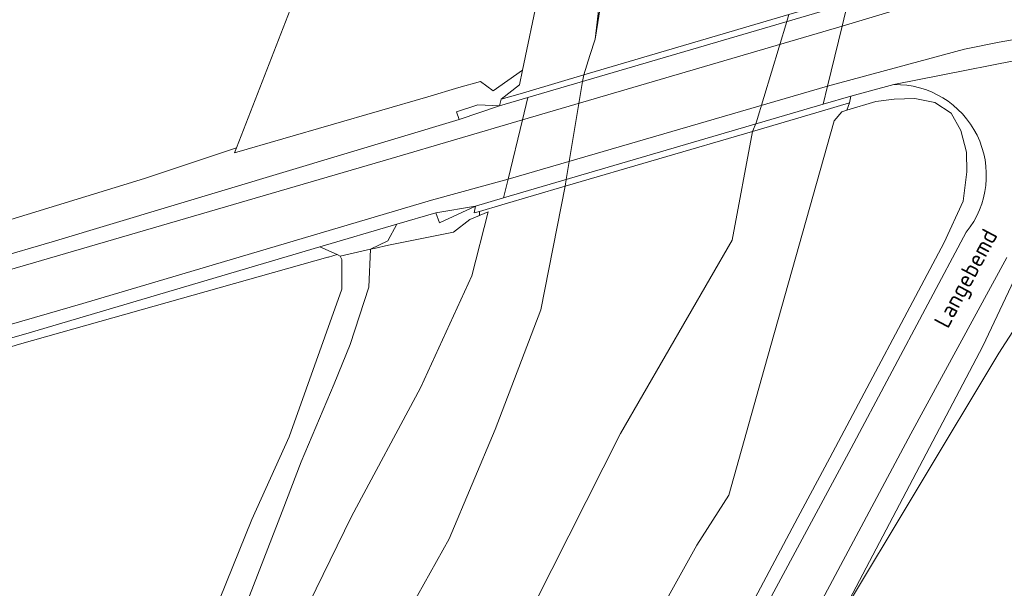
# Model space of a CAD drawing. Extents: x 184422 to 188298, y 343471 to 350189.
# Tile 290 of 513: x 187342 to 187448, y 346844 to 346906. Entities that reach past the tile are written whole.
import ezdxf
from ezdxf.enums import TextEntityAlignment as Align

# ---------------------------------------------------------------- set-up
doc = ezdxf.new("R2010")
doc.units = 0
for name, color, linetype, lineweight in [('B-WA-GR-GRAS-GV', 252, 'Continuous', 13), ('B-WA-GW-TALUD_KRUIN-G', 252, 'Continuous', 18), ('B-WA-KW-KUNSTWERK_DEK-GV', 252, 'Continuous', 18), ('B-WA-OG-TERREIN_CULTUURSCHEIDING-GV', 252, 'Continuous', 18), ('B-WA-OG-TOPOGRAFIE-T18', 252, 'Continuous', 18), ('B-WA-OG-WATER-GV', 252, 'Continuous', 18), ('B-WA-OG-WATER_BEEK-GV', 252, 'Continuous', 18), ('B-WA-OG-WATER_MEER-GV', 252, 'Continuous', 18), ('B-WA-OG-WATER_SLOOT-GV', 252, 'Continuous', 18), ('B-WA-OG-WEG-GV', 252, 'Continuous', 18), ('B-WA-VH-ONVERHARD-GV', 252, 'Continuous', 18), ('B-WA-VH-VERHARDING_ASFALT-GV', 252, 'Continuous', 18), ('B-WA-VH-VERHARDING_GESLOTEN-GV', 252, 'Continuous', 18)]:
    doc.layers.add(name, color=color, linetype=linetype, lineweight=lineweight)
doc.styles.add('NLCS-ISO-M1000-T18', font='NLCS-ISO.ttf', dxfattribs={"height": 1.8})

msp = doc.modelspace()

# ---------------------------------------------------------------- linework, layer by layer
at = {"layer": 'B-WA-GR-GRAS-GV', "flags": 128}
for points in [[(187249.882, 346964.112), (187256.979, 346955.103), (187271.836, 346936.619), (187287.36, 346917.247), (187303.779, 346896.325), (187310.592, 346889.576), (187322.899, 346878.672), (187336.335, 346882.935), (187355.397, 346888.782), (187365.34, 346892.089), (187373.939, 346914.181), (187374.733, 346941.037), (187353.698, 346958.499), (187300.253, 346960.748)], [(187249.882, 346964.112), (187256.979, 346955.103), (187271.836, 346936.619), (187287.36, 346917.247), (187303.779, 346896.325), (187310.592, 346889.576), (187322.899, 346878.672), (187336.335, 346882.935), (187355.397, 346888.782), (187365.34, 346892.089), (187373.939, 346914.181), (187374.733, 346941.037), (187353.698, 346958.499), (187300.253, 346960.748)], [(187249.882, 346964.112), (187256.979, 346955.103), (187271.836, 346936.619), (187287.36, 346917.247), (187303.779, 346896.325), (187310.592, 346889.576), (187322.899, 346878.672), (187336.335, 346882.935), (187355.397, 346888.782), (187365.34, 346892.089), (187373.939, 346914.181), (187374.733, 346941.037), (187353.698, 346958.499), (187300.253, 346960.748)], [(187391.202, 346885.793), (187387.296, 346883.963), (187386.908, 346885.067), (187382.679, 346883.82), (187381.722, 346882.044), (187379.831, 346881.122), (187380.242, 346881.214), (187381.795, 346881.565), (187388.805, 346882.961), (187390.581, 346884.356), (187391.644, 346884.787), (187391.63, 346885.218), (187391.069, 346885.054)], [(187391.202, 346885.793), (187387.296, 346883.963), (187386.908, 346885.067), (187382.679, 346883.82), (187381.722, 346882.044), (187379.831, 346881.122), (187380.242, 346881.214), (187381.795, 346881.565), (187388.805, 346882.961), (187390.581, 346884.356), (187391.644, 346884.787), (187391.63, 346885.218), (187391.069, 346885.054)], [(187391.202, 346885.793), (187387.296, 346883.963), (187386.908, 346885.067), (187382.679, 346883.82), (187381.722, 346882.044), (187379.831, 346881.122), (187380.242, 346881.214), (187381.795, 346881.565), (187388.805, 346882.961), (187390.581, 346884.356), (187391.644, 346884.787), (187391.63, 346885.218), (187391.069, 346885.054)]]:
    msp.add_lwpolyline(points, close=True, dxfattribs=at)
for points in [[(187373.939, 346914.181), (187365.34, 346892.089), (187365.126, 346891.54), (187386.035, 346897.621), (187389.394, 346898.633), (187391.748, 346899.273), (187393.114, 346898.263), (187396.287, 346900.508), (187397.973, 346908.619)], [(187373.939, 346914.181), (187365.34, 346892.089), (187365.126, 346891.54), (187386.035, 346897.621), (187389.394, 346898.633), (187391.748, 346899.273), (187393.114, 346898.263), (187396.287, 346900.508), (187397.973, 346908.619)], [(187373.939, 346914.181), (187365.34, 346892.089), (187365.126, 346891.54), (187386.035, 346897.621), (187389.394, 346898.633), (187391.748, 346899.273), (187393.114, 346898.263), (187396.287, 346900.508), (187397.973, 346908.619)], [(187410.577, 346822.904), (187426.074, 346852.128), (187429.527, 346858.56), (187441.873, 346881.871), (187443.945, 346886.317), (187444.333, 346889.511), (187444.29, 346891.626), (187443.686, 346893.957), (187442.65, 346895.857), (187440.88, 346896.979), (187438.722, 346897.411), (187436.477, 346897.368), (187434.491, 346897.109), (187431.366, 346896.153), (187430.822, 346895.986), (187430.002, 346895.015), (187422.404, 346868.165), (187418.606, 346854.524), (187415.152, 346849.128), (187400.476, 346822.71)], [(187410.577, 346822.904), (187426.074, 346852.128), (187429.527, 346858.56), (187441.873, 346881.871), (187443.945, 346886.317), (187444.333, 346889.511), (187444.29, 346891.626), (187443.686, 346893.957), (187442.65, 346895.857), (187440.88, 346896.979), (187438.722, 346897.411), (187436.477, 346897.368), (187434.491, 346897.109), (187431.366, 346896.153), (187430.822, 346895.986), (187430.002, 346895.015), (187422.404, 346868.165), (187418.606, 346854.524), (187415.152, 346849.128), (187400.476, 346822.71)], [(187410.577, 346822.904), (187426.074, 346852.128), (187429.527, 346858.56), (187441.873, 346881.871), (187443.945, 346886.317), (187444.333, 346889.511), (187444.29, 346891.626), (187443.686, 346893.957), (187442.65, 346895.857), (187440.88, 346896.979), (187438.722, 346897.411), (187436.477, 346897.368), (187434.491, 346897.109), (187431.366, 346896.153), (187430.822, 346895.986), (187430.002, 346895.015), (187422.404, 346868.165), (187418.606, 346854.524), (187415.152, 346849.128), (187400.476, 346822.71)], [(187369.355, 346834.944), (187377.798, 346852.24), (187385.239, 346866.147), (187390.803, 346878.25), (187392.579, 346885.165), (187390.581, 346884.356), (187388.805, 346882.961), (187381.795, 346881.565), (187380.242, 346881.214), (187379.831, 346881.122), (187379.649, 346877.018), (187377.65, 346870.817), (187375.921, 346866.571), (187372.33, 346858.124), (187370.272, 346852.753), (187364.505, 346837.884)], [(187369.355, 346834.944), (187377.798, 346852.24), (187385.239, 346866.147), (187390.803, 346878.25), (187392.579, 346885.165), (187390.581, 346884.356), (187388.805, 346882.961), (187381.795, 346881.565), (187380.242, 346881.214), (187379.831, 346881.122), (187379.649, 346877.018), (187377.65, 346870.817), (187375.921, 346866.571), (187372.33, 346858.124), (187370.272, 346852.753), (187364.505, 346837.884)], [(187369.355, 346834.944), (187377.798, 346852.24), (187385.239, 346866.147), (187390.803, 346878.25), (187392.579, 346885.165), (187390.581, 346884.356), (187388.805, 346882.961), (187381.795, 346881.565), (187380.242, 346881.214), (187379.831, 346881.122), (187379.649, 346877.018), (187377.65, 346870.817), (187375.921, 346866.571), (187372.33, 346858.124), (187370.272, 346852.753), (187364.505, 346837.884)], [(187338.44, 346812.828), (187342.077, 346817.374), (187348.98, 346823.74), (187352.865, 346826.22), (187355.593, 346828.204), (187357.412, 346830.436), (187360.843, 346836.47), (187361.456, 346838.156), (187366.992, 346851.914), (187371.052, 346860.836), (187376.756, 346876.791), (187376.756, 346880.015), (187376.58, 346880.388), (187376.242, 346880.538), (187375.292, 346880.277), (187375.215, 346880.268), (187341.88, 346870.85)], [(187338.44, 346812.828), (187342.077, 346817.374), (187348.98, 346823.74), (187352.865, 346826.22), (187355.593, 346828.204), (187357.412, 346830.436), (187360.843, 346836.47), (187361.456, 346838.156), (187366.992, 346851.914), (187371.052, 346860.836), (187376.756, 346876.791), (187376.756, 346880.015), (187376.58, 346880.388), (187376.242, 346880.538), (187375.292, 346880.277), (187375.215, 346880.268), (187341.88, 346870.85)], [(187338.44, 346812.828), (187342.077, 346817.374), (187348.98, 346823.74), (187352.865, 346826.22), (187355.593, 346828.204), (187357.412, 346830.436), (187360.843, 346836.47), (187361.456, 346838.156), (187366.992, 346851.914), (187371.052, 346860.836), (187376.756, 346876.791), (187376.756, 346880.015), (187376.58, 346880.388), (187376.242, 346880.538), (187375.292, 346880.277), (187375.215, 346880.268), (187341.88, 346870.85)]]:
    msp.add_lwpolyline(points, dxfattribs=at)
at = {"layer": 'B-WA-GW-TALUD_KRUIN-G', "flags": 128}
msp.add_lwpolyline([(187442.461, 346756.498), (187475.819, 346814.703), (187481.857, 346828.526), (187489.847, 346847.599), (187493.696, 346859.706), (187493.709, 346872.105), (187489.342, 346883.668), (187480.916, 346893.42), (187469.721, 346899.538), (187463.501, 346900.315), (187459.63, 346897.637), (187455.782, 346890.366), (187449.463, 346877.805), (187446.081, 346870.654), (187430.567, 346841.207)], dxfattribs=at)
msp.add_lwpolyline([(187442.461, 346756.498), (187475.819, 346814.703), (187481.857, 346828.526), (187489.847, 346847.599), (187493.696, 346859.706), (187493.709, 346872.105), (187489.342, 346883.668), (187480.916, 346893.42), (187469.721, 346899.538), (187463.501, 346900.315), (187459.63, 346897.637), (187455.782, 346890.366), (187449.463, 346877.805), (187446.081, 346870.654), (187430.567, 346841.207)], dxfattribs=at)
msp.add_lwpolyline([(187442.461, 346756.498), (187475.819, 346814.703), (187481.857, 346828.526), (187489.847, 346847.599), (187493.696, 346859.706), (187493.709, 346872.105), (187489.342, 346883.668), (187480.916, 346893.42), (187469.721, 346899.538), (187463.501, 346900.315), (187459.63, 346897.637), (187455.782, 346890.366), (187449.463, 346877.805), (187446.081, 346870.654), (187430.567, 346841.207)], dxfattribs=at)
at = {"layer": 'B-WA-KW-KUNSTWERK_DEK-GV', "flags": 128}
msp.add_lwpolyline([(187425.097, 346906.513), (187402.923, 346899.975), (187397.02, 346898.235), (187396.277, 346898.016), (187393.982, 346897.339), (187393.804, 346896.647), (187396.852, 346897.54), (187396.274, 346895.137), (187394.725, 346888.697), (187394.24, 346886.682), (187391.202, 346885.793), (187391.069, 346885.054), (187391.63, 346885.218), (187394.059, 346885.93), (187400.883, 346887.93), (187421.169, 346893.875), (187428.633, 346896.063), (187431.636, 346896.943), (187431.807, 346897.674), (187428.809, 346896.797), (187429.283, 346898.766), (187430.841, 346905.235), (187431.427, 346907.671)], dxfattribs=at)
msp.add_lwpolyline([(187425.097, 346906.513), (187402.923, 346899.975), (187397.02, 346898.235), (187396.277, 346898.016), (187393.982, 346897.339), (187393.804, 346896.647), (187396.852, 346897.54), (187396.274, 346895.137), (187394.725, 346888.697), (187394.24, 346886.682), (187391.202, 346885.793), (187391.069, 346885.054), (187391.63, 346885.218), (187394.059, 346885.93), (187400.883, 346887.93), (187421.169, 346893.875), (187428.633, 346896.063), (187431.636, 346896.943), (187431.807, 346897.674), (187428.809, 346896.797), (187429.283, 346898.766), (187430.841, 346905.235), (187431.427, 346907.671)], dxfattribs=at)
msp.add_lwpolyline([(187425.097, 346906.513), (187402.923, 346899.975), (187397.02, 346898.235), (187396.277, 346898.016), (187393.982, 346897.339), (187393.804, 346896.647), (187396.852, 346897.54), (187396.274, 346895.137), (187394.725, 346888.697), (187394.24, 346886.682), (187391.202, 346885.793), (187391.069, 346885.054), (187391.63, 346885.218), (187394.059, 346885.93), (187400.883, 346887.93), (187421.169, 346893.875), (187428.633, 346896.063), (187431.636, 346896.943), (187431.807, 346897.674), (187428.809, 346896.797), (187429.283, 346898.766), (187430.841, 346905.235), (187431.427, 346907.671)], dxfattribs=at)
at = {"layer": 'B-WA-OG-TERREIN_CULTUURSCHEIDING-GV', "flags": 128}
for points in [[(187442.461, 346756.498), (187475.819, 346814.703), (187481.857, 346828.526), (187489.847, 346847.599), (187493.696, 346859.706), (187493.709, 346872.105), (187489.342, 346883.668), (187480.916, 346893.42), (187469.721, 346899.538), (187463.501, 346900.315), (187459.63, 346897.637), (187455.782, 346890.366), (187449.463, 346877.805), (187446.081, 346870.654), (187430.567, 346841.207), (187447.79, 346869.903), (187455.166, 346881.287), (187465.022, 346891.962), (187479.869, 346880.751), (187484.229, 346861.487), (187480.735, 346850.497), (187473.072, 346832.206), (187469.367, 346822.008)], [(187442.461, 346756.498), (187475.819, 346814.703), (187481.857, 346828.526), (187489.847, 346847.599), (187493.696, 346859.706), (187493.709, 346872.105), (187489.342, 346883.668), (187480.916, 346893.42), (187469.721, 346899.538), (187463.501, 346900.315), (187459.63, 346897.637), (187455.782, 346890.366), (187449.463, 346877.805), (187446.081, 346870.654), (187430.567, 346841.207), (187447.79, 346869.903), (187455.166, 346881.287), (187465.022, 346891.962), (187479.869, 346880.751), (187484.229, 346861.487), (187480.735, 346850.497), (187473.072, 346832.206), (187469.367, 346822.008)], [(187442.461, 346756.498), (187475.819, 346814.703), (187481.857, 346828.526), (187489.847, 346847.599), (187493.696, 346859.706), (187493.709, 346872.105), (187489.342, 346883.668), (187480.916, 346893.42), (187469.721, 346899.538), (187463.501, 346900.315), (187459.63, 346897.637), (187455.782, 346890.366), (187449.463, 346877.805), (187446.081, 346870.654), (187430.567, 346841.207), (187447.79, 346869.903), (187455.166, 346881.287), (187465.022, 346891.962), (187479.869, 346880.751), (187484.229, 346861.487), (187480.735, 346850.497), (187473.072, 346832.206), (187469.367, 346822.008)], [(187469.367, 346822.008), (187473.072, 346832.206), (187480.735, 346850.497), (187484.229, 346861.487), (187479.869, 346880.751), (187465.022, 346891.962), (187455.166, 346881.287), (187447.79, 346869.903), (187430.567, 346841.207), (187430.247, 346840.602), (187436.729, 346837.389), (187428.581, 346822.107), (187418.689, 346804.087), (187398.553, 346779.15), (187431.273, 346762.27), (187437.861, 346770.641), (187443.858, 346784.144), (187459.956, 346805.779)], [(187469.367, 346822.008), (187473.072, 346832.206), (187480.735, 346850.497), (187484.229, 346861.487), (187479.869, 346880.751), (187465.022, 346891.962), (187455.166, 346881.287), (187447.79, 346869.903), (187430.567, 346841.207), (187430.247, 346840.602), (187436.729, 346837.389), (187428.581, 346822.107), (187418.689, 346804.087), (187398.553, 346779.15), (187431.273, 346762.27), (187437.861, 346770.641), (187443.858, 346784.144), (187459.956, 346805.779)], [(187469.367, 346822.008), (187473.072, 346832.206), (187480.735, 346850.497), (187484.229, 346861.487), (187479.869, 346880.751), (187465.022, 346891.962), (187455.166, 346881.287), (187447.79, 346869.903), (187430.567, 346841.207), (187430.247, 346840.602), (187436.729, 346837.389), (187428.581, 346822.107), (187418.689, 346804.087), (187398.553, 346779.15), (187431.273, 346762.27), (187437.861, 346770.641), (187443.858, 346784.144), (187459.956, 346805.779)]]:
    msp.add_lwpolyline(points, dxfattribs=at)
at = {"layer": 'B-WA-OG-WATER-GV', "flags": 128}
msp.add_lwpolyline([(187405.681, 346917.121), (187404.135, 346903.855), (187407.136, 346922.607)], dxfattribs=at)
msp.add_lwpolyline([(187405.681, 346917.121), (187404.135, 346903.855), (187407.136, 346922.607)], dxfattribs=at)
msp.add_lwpolyline([(187405.681, 346917.121), (187404.135, 346903.855), (187407.136, 346922.607)], dxfattribs=at)
at = {"layer": 'B-WA-OG-WATER_BEEK-GV', "flags": 128}
for points in [[(187421.169, 346893.875), (187400.883, 346887.93), (187398.275, 346874.564), (187393.322, 346861.644), (187388.369, 346849.8), (187377.387, 346830.205), (187368.773, 346812.117), (187361.667, 346797.904), (187347.455, 346773.571), (187321.399, 346728.351), (187311.925, 346710.908), (187299.866, 346689.159), (187292.76, 346672.579), (187277.902, 346646.523), (187269.288, 346627.358), (187255.076, 346603.025), (187242.586, 346579.123), (187235.05, 346563.188), (187223.852, 346542.3), (187219.761, 346537.347), (187213.516, 346525.504), (187202.749, 346505.693), (187194.351, 346486.313)], [(187421.169, 346893.875), (187400.883, 346887.93), (187398.275, 346874.564), (187393.322, 346861.644), (187388.369, 346849.8), (187377.387, 346830.205), (187368.773, 346812.117), (187361.667, 346797.904), (187347.455, 346773.571), (187321.399, 346728.351), (187311.925, 346710.908), (187299.866, 346689.159), (187292.76, 346672.579), (187277.902, 346646.523), (187269.288, 346627.358), (187255.076, 346603.025), (187242.586, 346579.123), (187235.05, 346563.188), (187223.852, 346542.3), (187219.761, 346537.347), (187213.516, 346525.504), (187202.749, 346505.693), (187194.351, 346486.313)], [(187421.169, 346893.875), (187400.883, 346887.93), (187398.275, 346874.564), (187393.322, 346861.644), (187388.369, 346849.8), (187377.387, 346830.205), (187368.773, 346812.117), (187361.667, 346797.904), (187347.455, 346773.571), (187321.399, 346728.351), (187311.925, 346710.908), (187299.866, 346689.159), (187292.76, 346672.579), (187277.902, 346646.523), (187269.288, 346627.358), (187255.076, 346603.025), (187242.586, 346579.123), (187235.05, 346563.188), (187223.852, 346542.3), (187219.761, 346537.347), (187213.516, 346525.504), (187202.749, 346505.693), (187194.351, 346486.313)], [(187208.165, 346485.175), (187209.84, 346488.981), (187209.992, 346491.265), (187210.297, 346493.245), (187211.667, 346494.158), (187213.342, 346495.376), (187218.367, 346505.883), (187226.005, 346520.336), (187235.911, 346537.778), (187248.185, 346560.604), (187257.66, 346578.046), (187264.766, 346591.397), (187271.657, 346605.394), (187283.285, 346625.205), (187296.851, 346648.676), (187310.202, 346674.732), (187323.122, 346696.912), (187354.131, 346755.914), (187386.431, 346820.73), (187406.888, 346861.213), (187418.947, 346882.101), (187421.169, 346893.875)], [(187208.165, 346485.175), (187209.84, 346488.981), (187209.992, 346491.265), (187210.297, 346493.245), (187211.667, 346494.158), (187213.342, 346495.376), (187218.367, 346505.883), (187226.005, 346520.336), (187235.911, 346537.778), (187248.185, 346560.604), (187257.66, 346578.046), (187264.766, 346591.397), (187271.657, 346605.394), (187283.285, 346625.205), (187296.851, 346648.676), (187310.202, 346674.732), (187323.122, 346696.912), (187354.131, 346755.914), (187386.431, 346820.73), (187406.888, 346861.213), (187418.947, 346882.101), (187421.169, 346893.875)], [(187208.165, 346485.175), (187209.84, 346488.981), (187209.992, 346491.265), (187210.297, 346493.245), (187211.667, 346494.158), (187213.342, 346495.376), (187218.367, 346505.883), (187226.005, 346520.336), (187235.911, 346537.778), (187248.185, 346560.604), (187257.66, 346578.046), (187264.766, 346591.397), (187271.657, 346605.394), (187283.285, 346625.205), (187296.851, 346648.676), (187310.202, 346674.732), (187323.122, 346696.912), (187354.131, 346755.914), (187386.431, 346820.73), (187406.888, 346861.213), (187418.947, 346882.101), (187421.169, 346893.875)]]:
    msp.add_lwpolyline(points, dxfattribs=at)
at = {"layer": 'B-WA-OG-WATER_MEER-GV', "flags": 128}
msp.add_lwpolyline([(187407.136, 346922.607), (187404.135, 346903.855), (187403.562, 346902.089), (187402.923, 346899.975), (187402.759, 346899.271), (187401.004, 346888.661), (187400.883, 346887.93), (187421.169, 346893.875), (187421.558, 346894.785), (187424.866, 346905.749), (187425.097, 346906.513)], dxfattribs=at)
msp.add_lwpolyline([(187407.136, 346922.607), (187404.135, 346903.855), (187403.562, 346902.089), (187402.923, 346899.975), (187402.759, 346899.271), (187401.004, 346888.661), (187400.883, 346887.93), (187421.169, 346893.875), (187421.558, 346894.785), (187424.866, 346905.749), (187425.097, 346906.513)], dxfattribs=at)
msp.add_lwpolyline([(187407.136, 346922.607), (187404.135, 346903.855), (187403.562, 346902.089), (187402.923, 346899.975), (187402.759, 346899.271), (187401.004, 346888.661), (187400.883, 346887.93), (187421.169, 346893.875), (187421.558, 346894.785), (187424.866, 346905.749), (187425.097, 346906.513)], dxfattribs=at)
at = {"layer": 'B-WA-OG-WATER_SLOOT-GV', "flags": 128}
for points in [[(187397.973, 346908.619), (187396.287, 346900.508), (187395.954, 346898.903), (187393.982, 346897.339), (187393.804, 346896.647), (187396.852, 346897.54), (187396.274, 346895.137), (187394.725, 346888.697), (187394.24, 346886.682), (187391.202, 346885.793), (187391.069, 346885.054), (187391.63, 346885.218), (187394.059, 346885.93), (187400.883, 346887.93), (187401.004, 346888.661), (187402.759, 346899.271), (187402.923, 346899.975), (187403.562, 346902.089), (187404.135, 346903.855), (187405.681, 346917.121)], [(187397.973, 346908.619), (187396.287, 346900.508), (187395.954, 346898.903), (187393.982, 346897.339), (187393.804, 346896.647), (187396.852, 346897.54), (187396.274, 346895.137), (187394.725, 346888.697), (187394.24, 346886.682), (187391.202, 346885.793), (187391.069, 346885.054), (187391.63, 346885.218), (187394.059, 346885.93), (187400.883, 346887.93), (187401.004, 346888.661), (187402.759, 346899.271), (187402.923, 346899.975), (187403.562, 346902.089), (187404.135, 346903.855), (187405.681, 346917.121)], [(187397.973, 346908.619), (187396.287, 346900.508), (187395.954, 346898.903), (187393.982, 346897.339), (187393.804, 346896.647), (187396.852, 346897.54), (187396.274, 346895.137), (187394.725, 346888.697), (187394.24, 346886.682), (187391.202, 346885.793), (187391.069, 346885.054), (187391.63, 346885.218), (187394.059, 346885.93), (187400.883, 346887.93), (187401.004, 346888.661), (187402.759, 346899.271), (187402.923, 346899.975), (187403.562, 346902.089), (187404.135, 346903.855), (187405.681, 346917.121)], [(187425.097, 346906.513), (187424.866, 346905.749), (187421.558, 346894.785), (187421.169, 346893.875), (187428.633, 346896.063), (187431.636, 346896.943), (187431.807, 346897.674), (187428.809, 346896.797), (187429.283, 346898.766), (187430.841, 346905.235), (187431.427, 346907.671)], [(187425.097, 346906.513), (187424.866, 346905.749), (187421.558, 346894.785), (187421.169, 346893.875), (187428.633, 346896.063), (187431.636, 346896.943), (187431.807, 346897.674), (187428.809, 346896.797), (187429.283, 346898.766), (187430.841, 346905.235), (187431.427, 346907.671)], [(187425.097, 346906.513), (187424.866, 346905.749), (187421.558, 346894.785), (187421.169, 346893.875), (187428.633, 346896.063), (187431.636, 346896.943), (187431.807, 346897.674), (187428.809, 346896.797), (187429.283, 346898.766), (187430.841, 346905.235), (187431.427, 346907.671)], [(187315.743, 346666.66), (187320.749, 346673.07), (187327.326, 346685.378), (187332.689, 346695.639), (187344.619, 346716.658), (187347.122, 346722.64), (187354.915, 346738.157), (187374.575, 346773.5), (187385.221, 346793.727), (187400.476, 346822.71), (187415.152, 346849.128), (187418.606, 346854.524), (187422.404, 346868.165), (187430.002, 346895.015), (187430.822, 346895.986), (187431.366, 346896.153), (187431.636, 346896.943), (187428.633, 346896.063), (187421.169, 346893.875)], [(187315.743, 346666.66), (187320.749, 346673.07), (187327.326, 346685.378), (187332.689, 346695.639), (187344.619, 346716.658), (187347.122, 346722.64), (187354.915, 346738.157), (187374.575, 346773.5), (187385.221, 346793.727), (187400.476, 346822.71), (187415.152, 346849.128), (187418.606, 346854.524), (187422.404, 346868.165), (187430.002, 346895.015), (187430.822, 346895.986), (187431.366, 346896.153), (187431.636, 346896.943), (187428.633, 346896.063), (187421.169, 346893.875)], [(187315.743, 346666.66), (187320.749, 346673.07), (187327.326, 346685.378), (187332.689, 346695.639), (187344.619, 346716.658), (187347.122, 346722.64), (187354.915, 346738.157), (187374.575, 346773.5), (187385.221, 346793.727), (187400.476, 346822.71), (187415.152, 346849.128), (187418.606, 346854.524), (187422.404, 346868.165), (187430.002, 346895.015), (187430.822, 346895.986), (187431.366, 346896.153), (187431.636, 346896.943), (187428.633, 346896.063), (187421.169, 346893.875)], [(187421.169, 346893.875), (187418.947, 346882.101), (187406.888, 346861.213), (187386.431, 346820.73), (187354.131, 346755.914), (187323.122, 346696.912), (187310.202, 346674.732), (187296.851, 346648.676), (187283.285, 346625.205), (187271.657, 346605.394), (187264.766, 346591.397), (187257.66, 346578.046), (187248.185, 346560.604), (187235.911, 346537.778), (187226.005, 346520.336), (187218.367, 346505.883), (187213.342, 346495.376), (187211.667, 346494.158), (187210.297, 346493.245), (187209.992, 346491.265), (187209.84, 346488.981), (187208.165, 346485.175)], [(187421.169, 346893.875), (187418.947, 346882.101), (187406.888, 346861.213), (187386.431, 346820.73), (187354.131, 346755.914), (187323.122, 346696.912), (187310.202, 346674.732), (187296.851, 346648.676), (187283.285, 346625.205), (187271.657, 346605.394), (187264.766, 346591.397), (187257.66, 346578.046), (187248.185, 346560.604), (187235.911, 346537.778), (187226.005, 346520.336), (187218.367, 346505.883), (187213.342, 346495.376), (187211.667, 346494.158), (187210.297, 346493.245), (187209.992, 346491.265), (187209.84, 346488.981), (187208.165, 346485.175)], [(187421.169, 346893.875), (187418.947, 346882.101), (187406.888, 346861.213), (187386.431, 346820.73), (187354.131, 346755.914), (187323.122, 346696.912), (187310.202, 346674.732), (187296.851, 346648.676), (187283.285, 346625.205), (187271.657, 346605.394), (187264.766, 346591.397), (187257.66, 346578.046), (187248.185, 346560.604), (187235.911, 346537.778), (187226.005, 346520.336), (187218.367, 346505.883), (187213.342, 346495.376), (187211.667, 346494.158), (187210.297, 346493.245), (187209.992, 346491.265), (187209.84, 346488.981), (187208.165, 346485.175)], [(187321.399, 346728.351), (187347.455, 346773.571), (187361.667, 346797.904), (187368.773, 346812.117), (187377.387, 346830.205), (187388.369, 346849.8), (187393.322, 346861.644), (187398.275, 346874.564), (187400.883, 346887.93), (187394.059, 346885.93), (187391.63, 346885.218), (187391.644, 346884.787), (187390.581, 346884.356), (187392.579, 346885.165), (187390.803, 346878.25), (187385.239, 346866.147), (187377.798, 346852.24), (187369.355, 346834.944), (187359.217, 346816.992), (187355.347, 346809.518), (187351.09, 346801.298), (187346.586, 346793.305), (187341.13, 346782.964)], [(187321.399, 346728.351), (187347.455, 346773.571), (187361.667, 346797.904), (187368.773, 346812.117), (187377.387, 346830.205), (187388.369, 346849.8), (187393.322, 346861.644), (187398.275, 346874.564), (187400.883, 346887.93), (187394.059, 346885.93), (187391.63, 346885.218), (187391.644, 346884.787), (187390.581, 346884.356), (187392.579, 346885.165), (187390.803, 346878.25), (187385.239, 346866.147), (187377.798, 346852.24), (187369.355, 346834.944), (187359.217, 346816.992), (187355.347, 346809.518), (187351.09, 346801.298), (187346.586, 346793.305), (187341.13, 346782.964)], [(187321.399, 346728.351), (187347.455, 346773.571), (187361.667, 346797.904), (187368.773, 346812.117), (187377.387, 346830.205), (187388.369, 346849.8), (187393.322, 346861.644), (187398.275, 346874.564), (187400.883, 346887.93), (187394.059, 346885.93), (187391.63, 346885.218), (187391.644, 346884.787), (187390.581, 346884.356), (187392.579, 346885.165), (187390.803, 346878.25), (187385.239, 346866.147), (187377.798, 346852.24), (187369.355, 346834.944), (187359.217, 346816.992), (187355.347, 346809.518), (187351.09, 346801.298), (187346.586, 346793.305), (187341.13, 346782.964)]]:
    msp.add_lwpolyline(points, dxfattribs=at)
at = {"layer": 'B-WA-OG-WEG-GV', "flags": 128}
for points in [[(187321.767, 346878.313), (187324.136, 346875.722), (187326.871, 346876.51), (187345.427, 346881.917), (187389.436, 346895.14), (187389.133, 346895.971), (187391.445, 346896.728), (187393.804, 346896.647), (187393.982, 346897.339), (187395.954, 346898.903), (187396.287, 346900.508), (187393.114, 346898.263), (187391.748, 346899.273), (187389.394, 346898.633), (187386.035, 346897.621), (187365.126, 346891.54), (187365.34, 346892.089), (187355.397, 346888.782), (187336.335, 346882.935), (187322.899, 346878.672)], [(187321.767, 346878.313), (187324.136, 346875.722), (187326.871, 346876.51), (187345.427, 346881.917), (187389.436, 346895.14), (187389.133, 346895.971), (187391.445, 346896.728), (187393.804, 346896.647), (187393.982, 346897.339), (187395.954, 346898.903), (187396.287, 346900.508), (187393.114, 346898.263), (187391.748, 346899.273), (187389.394, 346898.633), (187386.035, 346897.621), (187365.126, 346891.54), (187365.34, 346892.089), (187355.397, 346888.782), (187336.335, 346882.935), (187322.899, 346878.672)], [(187321.767, 346878.313), (187324.136, 346875.722), (187326.871, 346876.51), (187345.427, 346881.917), (187389.436, 346895.14), (187389.133, 346895.971), (187391.445, 346896.728), (187393.804, 346896.647), (187393.982, 346897.339), (187395.954, 346898.903), (187396.287, 346900.508), (187393.114, 346898.263), (187391.748, 346899.273), (187389.394, 346898.633), (187386.035, 346897.621), (187365.126, 346891.54), (187365.34, 346892.089), (187355.397, 346888.782), (187336.335, 346882.935), (187322.899, 346878.672)], [(187374.376, 346881.371), (187342.911, 346872.091), (187339.508, 346871.107), (187339.872, 346870.243), (187341.88, 346870.85), (187375.215, 346880.268), (187375.292, 346880.277), (187376.242, 346880.538)], [(187374.376, 346881.371), (187342.911, 346872.091), (187339.508, 346871.107), (187339.872, 346870.243), (187341.88, 346870.85), (187375.215, 346880.268), (187375.292, 346880.277), (187376.242, 346880.538)], [(187374.376, 346881.371), (187342.911, 346872.091), (187339.508, 346871.107), (187339.872, 346870.243), (187341.88, 346870.85), (187375.215, 346880.268), (187375.292, 346880.277), (187376.242, 346880.538)]]:
    msp.add_lwpolyline(points, close=True, dxfattribs=at)
for points in [[(187436.438, 346898.928), (187431.807, 346897.674), (187431.636, 346896.943), (187431.366, 346896.153), (187434.491, 346897.109), (187436.477, 346897.368), (187438.722, 346897.411), (187440.88, 346896.979), (187442.65, 346895.857), (187443.686, 346893.957), (187444.29, 346891.626), (187444.333, 346889.511), (187443.945, 346886.317), (187441.873, 346881.871), (187429.527, 346858.56), (187426.074, 346852.128), (187410.577, 346822.904), (187406.713, 346815.664), (187394.523, 346792.7), (187389.757, 346783.686)], [(187436.438, 346898.928), (187431.807, 346897.674), (187431.636, 346896.943), (187431.366, 346896.153), (187434.491, 346897.109), (187436.477, 346897.368), (187438.722, 346897.411), (187440.88, 346896.979), (187442.65, 346895.857), (187443.686, 346893.957), (187444.29, 346891.626), (187444.333, 346889.511), (187443.945, 346886.317), (187441.873, 346881.871), (187429.527, 346858.56), (187426.074, 346852.128), (187410.577, 346822.904), (187406.713, 346815.664), (187394.523, 346792.7), (187389.757, 346783.686)], [(187436.438, 346898.928), (187431.807, 346897.674), (187431.636, 346896.943), (187431.366, 346896.153), (187434.491, 346897.109), (187436.477, 346897.368), (187438.722, 346897.411), (187440.88, 346896.979), (187442.65, 346895.857), (187443.686, 346893.957), (187444.29, 346891.626), (187444.333, 346889.511), (187443.945, 346886.317), (187441.873, 346881.871), (187429.527, 346858.56), (187426.074, 346852.128), (187410.577, 346822.904), (187406.713, 346815.664), (187394.523, 346792.7), (187389.757, 346783.686)], [(187389.757, 346783.686), (187390.646, 346783.228), (187391.6, 346784.914), (187402.858, 346805.715), (187418.421, 346834.693), (187431.838, 346859.626), (187444.272, 346882.962)], [(187389.757, 346783.686), (187390.646, 346783.228), (187391.6, 346784.914), (187402.858, 346805.715), (187418.421, 346834.693), (187431.838, 346859.626), (187444.272, 346882.962)], [(187389.757, 346783.686), (187390.646, 346783.228), (187391.6, 346784.914), (187402.858, 346805.715), (187418.421, 346834.693), (187431.838, 346859.626), (187444.272, 346882.962)], [(187448.65, 346880.231), (187438.281, 346861.164), (187428.682, 346843.217), (187428.639, 346842.567), (187428.668, 346842.336), (187428.721, 346842.109), (187428.798, 346841.888), (187428.898, 346841.677), (187429.019, 346841.478), (187429.161, 346841.293), (187429.321, 346841.123), (187429.499, 346840.972), (187430.247, 346840.602), (187430.567, 346841.207), (187446.081, 346870.654), (187449.463, 346877.805)], [(187448.65, 346880.231), (187438.281, 346861.164), (187428.682, 346843.217), (187428.639, 346842.567), (187428.668, 346842.336), (187428.721, 346842.109), (187428.798, 346841.888), (187428.898, 346841.677), (187429.019, 346841.478), (187429.161, 346841.293), (187429.321, 346841.123), (187429.499, 346840.972), (187430.247, 346840.602), (187430.567, 346841.207), (187446.081, 346870.654), (187449.463, 346877.805)], [(187448.65, 346880.231), (187438.281, 346861.164), (187428.682, 346843.217), (187428.639, 346842.567), (187428.668, 346842.336), (187428.721, 346842.109), (187428.798, 346841.888), (187428.898, 346841.677), (187429.019, 346841.478), (187429.161, 346841.293), (187429.321, 346841.123), (187429.499, 346840.972), (187430.247, 346840.602), (187430.567, 346841.207), (187446.081, 346870.654), (187449.463, 346877.805)]]:
    msp.add_lwpolyline(points, dxfattribs=at)
at = {"layer": 'B-WA-OG-WEG-GV'}
msp.add_lwpolyline([(187444.272, 346882.962, 0.6381841), (187436.438, 346898.928)], format="xyb", dxfattribs=at)
msp.add_lwpolyline([(187444.272, 346882.962, 0.6381841), (187436.438, 346898.928)], format="xyb", dxfattribs=at)
msp.add_lwpolyline([(187444.272, 346882.962, 0.6381841), (187436.438, 346898.928)], format="xyb", dxfattribs=at)
at = {"layer": 'B-WA-VH-ONVERHARD-GV', "flags": 128}
for points in [[(187386.908, 346885.067), (187387.296, 346883.963), (187391.202, 346885.793)], [(187386.908, 346885.067), (187387.296, 346883.963), (187391.202, 346885.793)], [(187386.908, 346885.067), (187387.296, 346883.963), (187391.202, 346885.793)], [(187374.376, 346881.371), (187376.242, 346880.538), (187376.58, 346880.388), (187379.831, 346881.122), (187381.722, 346882.044), (187382.679, 346883.82)], [(187374.376, 346881.371), (187376.242, 346880.538), (187376.58, 346880.388), (187379.831, 346881.122), (187381.722, 346882.044), (187382.679, 346883.82)], [(187374.376, 346881.371), (187376.242, 346880.538), (187376.58, 346880.388), (187379.831, 346881.122), (187381.722, 346882.044), (187382.679, 346883.82)]]:
    msp.add_lwpolyline(points, close=True, dxfattribs=at)
msp.add_lwpolyline([(187364.505, 346837.884), (187370.272, 346852.753), (187372.33, 346858.124), (187375.921, 346866.571), (187377.65, 346870.817), (187379.649, 346877.018), (187379.831, 346881.122), (187376.58, 346880.388), (187376.756, 346880.015), (187376.756, 346876.791), (187371.052, 346860.836), (187366.992, 346851.914), (187361.456, 346838.156)], dxfattribs=at)
msp.add_lwpolyline([(187364.505, 346837.884), (187370.272, 346852.753), (187372.33, 346858.124), (187375.921, 346866.571), (187377.65, 346870.817), (187379.649, 346877.018), (187379.831, 346881.122), (187376.58, 346880.388), (187376.756, 346880.015), (187376.756, 346876.791), (187371.052, 346860.836), (187366.992, 346851.914), (187361.456, 346838.156)], dxfattribs=at)
msp.add_lwpolyline([(187364.505, 346837.884), (187370.272, 346852.753), (187372.33, 346858.124), (187375.921, 346866.571), (187377.65, 346870.817), (187379.649, 346877.018), (187379.831, 346881.122), (187376.58, 346880.388), (187376.756, 346880.015), (187376.756, 346876.791), (187371.052, 346860.836), (187366.992, 346851.914), (187361.456, 346838.156)], dxfattribs=at)
at = {"layer": 'B-WA-VH-VERHARDING_ASFALT-GV', "flags": 128}
for points in [[(187457.059, 346913.14), (187456.309, 346915.477), (187451.695, 346913.998), (187444.568, 346911.75), (187434.526, 346908.826), (187434.471, 346908.563), (187431.427, 346907.671), (187430.841, 346905.235)], [(187457.059, 346913.14), (187456.309, 346915.477), (187451.695, 346913.998), (187444.568, 346911.75), (187434.526, 346908.826), (187434.471, 346908.563), (187431.427, 346907.671), (187430.841, 346905.235)], [(187457.059, 346913.14), (187456.309, 346915.477), (187451.695, 346913.998), (187444.568, 346911.75), (187434.526, 346908.826), (187434.471, 346908.563), (187431.427, 346907.671), (187430.841, 346905.235)], [(187396.274, 346895.137), (187430.841, 346905.235), (187431.427, 346907.671), (187396.852, 346897.54)], [(187396.274, 346895.137), (187430.841, 346905.235), (187431.427, 346907.671), (187396.852, 346897.54)], [(187396.274, 346895.137), (187430.841, 346905.235), (187431.427, 346907.671), (187396.852, 346897.54)], [(187431.807, 346897.674), (187436.438, 346898.928), (187454.727, 346902.554), (187454.789, 346904.62), (187451.761, 346904.193), (187447.84, 346903.533), (187444.074, 346902.756), (187429.283, 346898.766), (187428.809, 346896.797)], [(187431.807, 346897.674), (187436.438, 346898.928), (187454.727, 346902.554), (187454.789, 346904.62), (187451.761, 346904.193), (187447.84, 346903.533), (187444.074, 346902.756), (187429.283, 346898.766), (187428.809, 346896.797)], [(187431.807, 346897.674), (187436.438, 346898.928), (187454.727, 346902.554), (187454.789, 346904.62), (187451.761, 346904.193), (187447.84, 346903.533), (187444.074, 346902.756), (187429.283, 346898.766), (187428.809, 346896.797)], [(187429.283, 346898.766), (187394.725, 346888.697), (187394.24, 346886.682), (187428.809, 346896.797)], [(187429.283, 346898.766), (187394.725, 346888.697), (187394.24, 346886.682), (187428.809, 346896.797)], [(187429.283, 346898.766), (187394.725, 346888.697), (187394.24, 346886.682), (187428.809, 346896.797)], [(187396.274, 346895.137), (187396.852, 346897.54), (187393.804, 346896.647), (187389.436, 346895.14), (187345.427, 346881.917), (187326.871, 346876.51), (187324.136, 346875.722), (187319.733, 346874.453), (187311.671, 346872.13), (187312.334, 346870.595), (187348.575, 346881.171), (187382.075, 346890.937)], [(187396.274, 346895.137), (187396.852, 346897.54), (187393.804, 346896.647), (187389.436, 346895.14), (187345.427, 346881.917), (187326.871, 346876.51), (187324.136, 346875.722), (187319.733, 346874.453), (187311.671, 346872.13), (187312.334, 346870.595), (187348.575, 346881.171), (187382.075, 346890.937)], [(187396.274, 346895.137), (187396.852, 346897.54), (187393.804, 346896.647), (187389.436, 346895.14), (187345.427, 346881.917), (187326.871, 346876.51), (187324.136, 346875.722), (187319.733, 346874.453), (187311.671, 346872.13), (187312.334, 346870.595), (187348.575, 346881.171), (187382.075, 346890.937)], [(187393.804, 346896.647), (187391.445, 346896.728), (187389.133, 346895.971), (187389.436, 346895.14)], [(187393.804, 346896.647), (187391.445, 346896.728), (187389.133, 346895.971), (187389.436, 346895.14)], [(187393.804, 346896.647), (187391.445, 346896.728), (187389.133, 346895.971), (187389.436, 346895.14)], [(187394.725, 346888.697), (187396.274, 346895.137), (187382.075, 346890.937), (187348.575, 346881.171), (187312.334, 346870.595), (187314.591, 346865.365), (187348.723, 346875.254), (187362.728, 346879.407), (187386.431, 346886.422)], [(187394.725, 346888.697), (187396.274, 346895.137), (187382.075, 346890.937), (187348.575, 346881.171), (187312.334, 346870.595), (187314.591, 346865.365), (187348.723, 346875.254), (187362.728, 346879.407), (187386.431, 346886.422)], [(187394.725, 346888.697), (187396.274, 346895.137), (187382.075, 346890.937), (187348.575, 346881.171), (187312.334, 346870.595), (187314.591, 346865.365), (187348.723, 346875.254), (187362.728, 346879.407), (187386.431, 346886.422)], [(187339.508, 346871.107), (187342.911, 346872.091), (187374.376, 346881.371), (187382.679, 346883.82), (187386.908, 346885.067), (187391.202, 346885.793), (187394.24, 346886.682), (187394.725, 346888.697), (187386.431, 346886.422), (187362.728, 346879.407), (187348.723, 346875.254), (187314.591, 346865.365), (187315.208, 346863.936), (187333.356, 346869.329)], [(187339.508, 346871.107), (187342.911, 346872.091), (187374.376, 346881.371), (187382.679, 346883.82), (187386.908, 346885.067), (187391.202, 346885.793), (187394.24, 346886.682), (187394.725, 346888.697), (187386.431, 346886.422), (187362.728, 346879.407), (187348.723, 346875.254), (187314.591, 346865.365), (187315.208, 346863.936), (187333.356, 346869.329)], [(187339.508, 346871.107), (187342.911, 346872.091), (187374.376, 346881.371), (187382.679, 346883.82), (187386.908, 346885.067), (187391.202, 346885.793), (187394.24, 346886.682), (187394.725, 346888.697), (187386.431, 346886.422), (187362.728, 346879.407), (187348.723, 346875.254), (187314.591, 346865.365), (187315.208, 346863.936), (187333.356, 346869.329)]]:
    msp.add_lwpolyline(points, close=True, dxfattribs=at)
for points in [[(187457.171, 346912.789), (187457.059, 346913.14), (187430.841, 346905.235), (187429.283, 346898.766), (187444.074, 346902.756), (187447.84, 346903.533), (187451.761, 346904.193), (187454.789, 346904.62), (187457.351, 346904.62), (187459.525, 346904.542), (187462.052, 346904.299), (187462.138, 346905.011)], [(187457.171, 346912.789), (187457.059, 346913.14), (187430.841, 346905.235), (187429.283, 346898.766), (187444.074, 346902.756), (187447.84, 346903.533), (187451.761, 346904.193), (187454.789, 346904.62), (187457.351, 346904.62), (187459.525, 346904.542), (187462.052, 346904.299), (187462.138, 346905.011)], [(187457.171, 346912.789), (187457.059, 346913.14), (187430.841, 346905.235), (187429.283, 346898.766), (187444.074, 346902.756), (187447.84, 346903.533), (187451.761, 346904.193), (187454.789, 346904.62), (187457.351, 346904.62), (187459.525, 346904.542), (187462.052, 346904.299), (187462.138, 346905.011)], [(187454.727, 346902.554), (187436.438, 346898.928)], [(187454.727, 346902.554), (187436.438, 346898.928)], [(187454.727, 346902.554), (187436.438, 346898.928)], [(187444.272, 346882.962), (187431.838, 346859.626), (187418.421, 346834.693), (187402.858, 346805.715), (187391.6, 346784.914), (187390.646, 346783.228)], [(187444.272, 346882.962), (187431.838, 346859.626), (187418.421, 346834.693), (187402.858, 346805.715), (187391.6, 346784.914), (187390.646, 346783.228)], [(187444.272, 346882.962), (187431.838, 346859.626), (187418.421, 346834.693), (187402.858, 346805.715), (187391.6, 346784.914), (187390.646, 346783.228)], [(187390.646, 346783.228), (187395.019, 346780.972), (187396.031, 346782.639), (187407.155, 346803.192), (187409.915, 346808.313), (187423.125, 346832.827), (187428.682, 346843.217), (187438.281, 346861.164), (187448.65, 346880.231)], [(187390.646, 346783.228), (187395.019, 346780.972), (187396.031, 346782.639), (187407.155, 346803.192), (187409.915, 346808.313), (187423.125, 346832.827), (187428.682, 346843.217), (187438.281, 346861.164), (187448.65, 346880.231)], [(187390.646, 346783.228), (187395.019, 346780.972), (187396.031, 346782.639), (187407.155, 346803.192), (187409.915, 346808.313), (187423.125, 346832.827), (187428.682, 346843.217), (187438.281, 346861.164), (187448.65, 346880.231)]]:
    msp.add_lwpolyline(points, dxfattribs=at)
at = {"layer": 'B-WA-VH-VERHARDING_ASFALT-GV'}
msp.add_lwpolyline([(187436.438, 346898.928, -0.6381841), (187444.272, 346882.962)], format="xyb", dxfattribs=at)
msp.add_lwpolyline([(187436.438, 346898.928, -0.6381841), (187444.272, 346882.962)], format="xyb", dxfattribs=at)
msp.add_lwpolyline([(187436.438, 346898.928, -0.6381841), (187444.272, 346882.962)], format="xyb", dxfattribs=at)
at = {"layer": 'B-WA-VH-VERHARDING_GESLOTEN-GV', "flags": 128}
for points in [[(187434.526, 346908.826), (187434.63, 346909.324), (187434.059, 346909.156), (187431.585, 346908.426), (187425.097, 346906.513), (187402.923, 346899.975), (187397.02, 346898.235), (187396.277, 346898.016), (187393.982, 346897.339), (187393.804, 346896.647), (187396.852, 346897.54), (187431.427, 346907.671), (187434.471, 346908.563)], [(187434.526, 346908.826), (187434.63, 346909.324), (187434.059, 346909.156), (187431.585, 346908.426), (187425.097, 346906.513), (187402.923, 346899.975), (187397.02, 346898.235), (187396.277, 346898.016), (187393.982, 346897.339), (187393.804, 346896.647), (187396.852, 346897.54), (187431.427, 346907.671), (187434.471, 346908.563)], [(187434.526, 346908.826), (187434.63, 346909.324), (187434.059, 346909.156), (187431.585, 346908.426), (187425.097, 346906.513), (187402.923, 346899.975), (187397.02, 346898.235), (187396.277, 346898.016), (187393.982, 346897.339), (187393.804, 346896.647), (187396.852, 346897.54), (187431.427, 346907.671), (187434.471, 346908.563)], [(187430.841, 346905.235), (187396.274, 346895.137), (187394.725, 346888.697), (187429.283, 346898.766)], [(187430.841, 346905.235), (187396.274, 346895.137), (187394.725, 346888.697), (187429.283, 346898.766)], [(187430.841, 346905.235), (187396.274, 346895.137), (187394.725, 346888.697), (187429.283, 346898.766)], [(187431.636, 346896.943), (187431.807, 346897.674), (187428.809, 346896.797), (187394.24, 346886.682), (187391.202, 346885.793), (187391.069, 346885.054), (187391.63, 346885.218), (187394.059, 346885.93), (187400.883, 346887.93), (187421.169, 346893.875), (187428.633, 346896.063)], [(187431.636, 346896.943), (187431.807, 346897.674), (187428.809, 346896.797), (187394.24, 346886.682), (187391.202, 346885.793), (187391.069, 346885.054), (187391.63, 346885.218), (187394.059, 346885.93), (187400.883, 346887.93), (187421.169, 346893.875), (187428.633, 346896.063)], [(187431.636, 346896.943), (187431.807, 346897.674), (187428.809, 346896.797), (187394.24, 346886.682), (187391.202, 346885.793), (187391.069, 346885.054), (187391.63, 346885.218), (187394.059, 346885.93), (187400.883, 346887.93), (187421.169, 346893.875), (187428.633, 346896.063)]]:
    msp.add_lwpolyline(points, close=True, dxfattribs=at)

# ---------------------------------------------------------------- texts
at = {"layer": 'B-WA-OG-TOPOGRAFIE-T18', "style": 'NLCS-ISO-M1000-T18'}
msp.add_text('Langebemd', height=1.8, rotation=62, dxfattribs=at).set_placement((187444.453, 346877.864), align=Align.MIDDLE)
msp.add_text('Langebemd', height=1.8, rotation=62, dxfattribs=at).set_placement((187444.453, 346877.864), align=Align.MIDDLE)
msp.add_text('Langebemd', height=1.8, rotation=62, dxfattribs=at).set_placement((187444.453, 346877.864), align=Align.MIDDLE)

doc.saveas('drawing.dxf')
